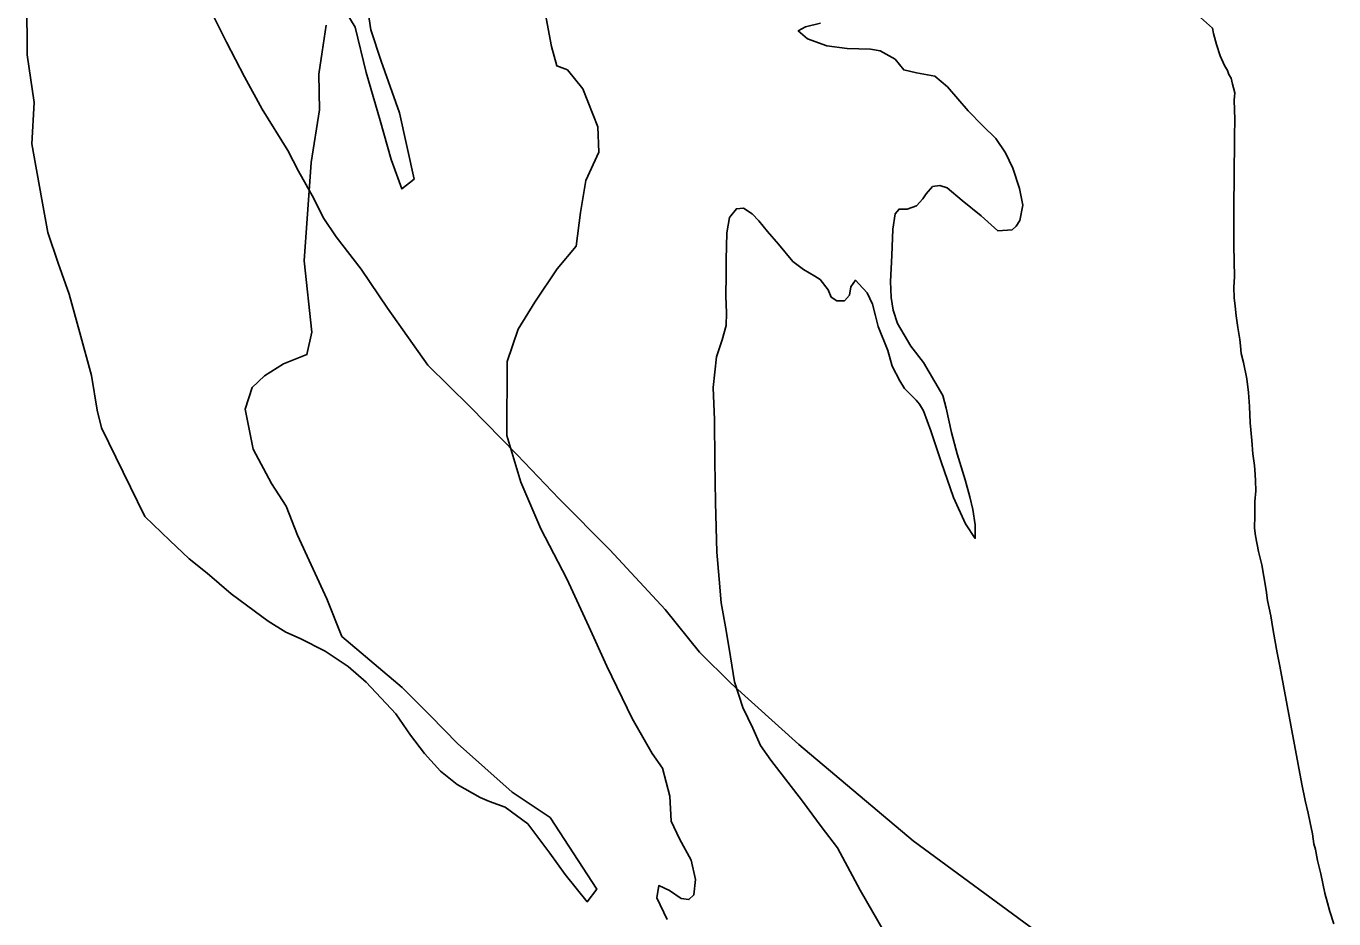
# Model space of a CAD drawing. Extents: x -939622 to -934245, y 1383184 to 1385301.
# Drawn here: x -936326.22 to -936318.53, y 1384603.71 to 1384608.96 of the extents above; entities that cross this region are included whole.
import ezdxf

# ---------------------------------------------------------------- set-up
doc = ezdxf.new("R2010")
doc.units = 0
doc.layers.add('Level 2', color=7, linetype='Continuous')
doc.layers.add('Level 9', color=7, linetype='Continuous')

msp = doc.modelspace()

# ---------------------------------------------------------------- linework, layer by layer
at = {"layer": 'Level 2'}
msp.add_lwpolyline([(-936325.1243, 1384609.0324), (-936325.0424, 1384608.8679), (-936324.9363, 1384608.6647), (-936324.8333, 1384608.4734), (-936324.6821, 1384608.2314), (-936324.6184, 1384608.1088), (-936324.5276, 1384607.9474), (-936324.473, 1384607.8368), (-936324.3974, 1384607.7233), (-936324.2495, 1384607.5323), (-936324.0954, 1384607.3024), (-936323.8568, 1384606.968), (-936323.6098, 1384606.7237), (-936323.3326, 1384606.4405), (-936323.0855, 1384606.1812), (-936322.7873, 1384605.8802), (-936322.4618, 1384605.5285), (-936322.2596, 1384605.2778), (-936322.0729, 1384605.0931), (-936321.6755, 1384604.7358), (-936321.0014, 1384604.1674), (-936319.507, 1384603.0705)], dxfattribs=at)
msp.add_lwpolyline([(-936325.1243, 1384609.0324), (-936325.0424, 1384608.8679), (-936324.9363, 1384608.6647), (-936324.8333, 1384608.4734), (-936324.6821, 1384608.2314), (-936324.6184, 1384608.1088), (-936324.5276, 1384607.9474), (-936324.473, 1384607.8368), (-936324.3974, 1384607.7233), (-936324.2495, 1384607.5323), (-936324.0954, 1384607.3024), (-936323.8568, 1384606.968), (-936323.6098, 1384606.7237), (-936323.3326, 1384606.4405), (-936323.0855, 1384606.1812), (-936322.7873, 1384605.8802), (-936322.4618, 1384605.5285), (-936322.2596, 1384605.2778), (-936322.0729, 1384605.0931), (-936321.6755, 1384604.7358), (-936321.0014, 1384604.1674), (-936319.507, 1384603.0705)], dxfattribs=at)
at = {"layer": 'Level 9'}
for points in [[(-936326.2213, 1384609.7569), (-936326.2148, 1384608.794), (-936326.1741, 1384608.5122), (-936326.1874, 1384608.2691), (-936326.1283, 1384607.9425), (-936326.0941, 1384607.7478), (-936326.0331, 1384607.5682), (-936325.969, 1384607.3856), (-936325.9047, 1384607.1581), (-936325.8371, 1384606.9065), (-936325.8029, 1384606.7028), (-936325.7782, 1384606.5979), (-936325.5234, 1384606.0776), (-936325.3758, 1384605.9346), (-936325.2614, 1384605.8274), (-936325.1561, 1384605.7441), (-936325.0147, 1384605.6221), (-936324.8793, 1384605.521), (-936324.7982, 1384605.4616), (-936324.693, 1384605.3963), (-936324.609, 1384605.3579), (-936324.4618, 1384605.2839), (-936324.3266, 1384605.1948), (-936324.2213, 1384605.1025), (-936324.0465, 1384604.9147), (-936323.9588, 1384604.7893), (-936323.8773, 1384604.6818), (-936323.7839, 1384604.5775), (-936323.6846, 1384604.5001), (-936323.5495, 1384604.4231), (-936323.4954, 1384604.3994), (-936323.4025, 1384604.3671), (-936323.2702, 1384604.269), (-936323.1403, 1384604.0958), (-936323.0497, 1384603.9704), (-936322.92, 1384603.8093), (-936322.8636, 1384603.8847), (-936323.1387, 1384604.3058), (-936323.3612, 1384604.4543), (-936323.6832, 1384604.7401), (-936323.8429, 1384604.9041), (-936324.0086, 1384605.0709), (-936324.3637, 1384605.3715), (-936324.4519, 1384605.5929), (-936324.625, 1384605.9668), (-936324.692, 1384606.1373), (-936324.7767, 1384606.2717), (-936324.8857, 1384606.472), (-936324.9322, 1384606.7087), (-936324.8911, 1384606.835), (-936324.8198, 1384606.9044), (-936324.7066, 1384606.9742), (-936324.5693, 1384607.0291), (-936324.5403, 1384607.1613), (-936324.585, 1384607.581), (-936324.544, 1384608.1603), (-936324.4952, 1384608.4697), (-936324.4996, 1384608.6796), (-936324.4795, 1384608.8118), (-936324.4566, 1384608.9679)], [(-936326.2213, 1384609.7569), (-936326.2148, 1384608.794), (-936326.1741, 1384608.5122), (-936326.1874, 1384608.2691), (-936326.1283, 1384607.9425), (-936326.0941, 1384607.7478), (-936326.0331, 1384607.5682), (-936325.969, 1384607.3856), (-936325.9047, 1384607.1581), (-936325.8371, 1384606.9065), (-936325.8029, 1384606.7028), (-936325.7782, 1384606.5979), (-936325.5234, 1384606.0776), (-936325.3758, 1384605.9346), (-936325.2614, 1384605.8274), (-936325.1561, 1384605.7441), (-936325.0147, 1384605.6221), (-936324.8793, 1384605.521), (-936324.7982, 1384605.4616), (-936324.693, 1384605.3963), (-936324.609, 1384605.3579), (-936324.4618, 1384605.2839), (-936324.3266, 1384605.1948), (-936324.2213, 1384605.1025), (-936324.0465, 1384604.9147), (-936323.9588, 1384604.7893), (-936323.8773, 1384604.6818), (-936323.7839, 1384604.5775), (-936323.6846, 1384604.5001), (-936323.5495, 1384604.4231), (-936323.4954, 1384604.3994), (-936323.4025, 1384604.3671), (-936323.2702, 1384604.269), (-936323.1403, 1384604.0958), (-936323.0497, 1384603.9704), (-936322.92, 1384603.8093), (-936322.8636, 1384603.8847), (-936323.1387, 1384604.3058), (-936323.3612, 1384604.4543), (-936323.6832, 1384604.7401), (-936323.8429, 1384604.9041), (-936324.0086, 1384605.0709), (-936324.3637, 1384605.3715), (-936324.4519, 1384605.5929), (-936324.625, 1384605.9668), (-936324.692, 1384606.1373), (-936324.7767, 1384606.2717), (-936324.8857, 1384606.472), (-936324.9322, 1384606.7087), (-936324.8911, 1384606.835), (-936324.8198, 1384606.9044), (-936324.7066, 1384606.9742), (-936324.5693, 1384607.0291), (-936324.5403, 1384607.1613), (-936324.585, 1384607.581), (-936324.544, 1384608.1603), (-936324.4952, 1384608.4697), (-936324.4996, 1384608.6796), (-936324.4795, 1384608.8118), (-936324.4566, 1384608.9679)], [(-936324.3828, 1384609.1184), (-936324.286, 1384608.9571), (-936324.2214, 1384608.6905), (-936324.1387, 1384608.4061), (-936324.0743, 1384608.1785), (-936324.0103, 1384608.0049), (-936323.9389, 1384608.0624), (-936324.0253, 1384608.4519), (-936324.1321, 1384608.7571), (-936324.1931, 1384608.9397), (-936324.2339, 1384609.2154)], [(-936324.3828, 1384609.1184), (-936324.286, 1384608.9571), (-936324.2214, 1384608.6905), (-936324.1387, 1384608.4061), (-936324.0743, 1384608.1785), (-936324.0103, 1384608.0049), (-936323.9389, 1384608.0624), (-936324.0253, 1384608.4519), (-936324.1321, 1384608.7571), (-936324.1931, 1384608.9397), (-936324.2339, 1384609.2154)], [(-936323.1799, 1384609.1026), (-936323.1303, 1384608.8419), (-936323.0996, 1384608.7281), (-936323.0366, 1384608.7046), (-936322.9461, 1384608.5942), (-936322.8578, 1384608.3698), (-936322.8508, 1384608.2198)], [(-936323.1799, 1384609.1026), (-936323.1303, 1384608.8419), (-936323.0996, 1384608.7281), (-936323.0366, 1384608.7046), (-936322.9461, 1384608.5942), (-936322.8578, 1384608.3698), (-936322.8508, 1384608.2198)], [(-936319.2408, 1384608.9508), (-936319.3115, 1384609.0139)], [(-936319.2408, 1384608.9508), (-936319.3115, 1384609.0139)], [(-936321.5469, 1384608.9804), (-936321.6365, 1384608.9587), (-936321.6783, 1384608.9344), (-936321.6241, 1384608.8868), (-936321.51, 1384608.8456), (-936321.3902, 1384608.8314), (-936321.2525, 1384608.8264), (-936321.1956, 1384608.8178), (-936321.1085, 1384608.7674), (-936321.0572, 1384608.7047), (-936320.9822, 1384608.6872), (-936320.8743, 1384608.667), (-936320.7991, 1384608.6045), (-936320.6784, 1384608.4643), (-936320.594, 1384608.3779), (-936320.5157, 1384608.3004), (-936320.4582, 1384608.2168), (-936320.4157, 1384608.1271), (-936320.376, 1384608.0074), (-936320.3573, 1384607.9085), (-936320.3747, 1384607.8183), (-936320.3954, 1384607.7852), (-936320.4192, 1384607.764), (-936320.5029, 1384607.7574), (-936320.6023, 1384607.8468), (-936320.7137, 1384607.936), (-936320.801, 1384608.0104), (-936320.846, 1384608.0251), (-936320.8878, 1384608.0188), (-936320.9264, 1384607.9765), (-936320.9442, 1384607.9464), (-936320.9828, 1384607.9041), (-936321.0365, 1384607.8858), (-936321.0844, 1384607.8854), (-936321.1082, 1384607.8583), (-936321.1225, 1384607.7682), (-936321.1274, 1384607.6121), (-936321.1353, 1384607.459), (-936321.1317, 1384607.366), (-936321.1192, 1384607.2911), (-936321.0947, 1384607.2133), (-936321.016, 1384607.0788), (-936320.9405, 1384606.9833), (-936320.8739, 1384606.8698), (-936320.8284, 1384606.7891), (-936320.8069, 1384606.7142), (-936320.776, 1384606.5704), (-936320.7422, 1384606.4446), (-936320.6963, 1384606.2919), (-936320.6687, 1384606.1931), (-936320.6502, 1384606.1182), (-936320.6376, 1384606.0283), (-936320.637, 1384605.9473), (-936320.6945, 1384606.0339), (-936320.7644, 1384606.1894), (-936320.8377, 1384606.399), (-936320.8988, 1384606.5816), (-936320.9415, 1384606.6983), (-936320.9657, 1384606.7371), (-936320.9838, 1384606.761), (-936321.0049, 1384606.7818), (-936321.0531, 1384606.8295), (-936321.0804, 1384606.8743), (-936321.1259, 1384606.961), (-936321.1505, 1384607.0539), (-936321.2083, 1384607.1945), (-936321.2237, 1384607.2574), (-936321.2421, 1384607.3263), (-936321.2725, 1384607.3921), (-936321.3208, 1384607.4457), (-936321.3419, 1384607.4666), (-936321.3685, 1384607.4274), (-936321.3772, 1384607.3793), (-936321.4069, 1384607.3461), (-936321.4518, 1384607.3458), (-936321.4848, 1384607.3666), (-936321.5031, 1384607.4115), (-936321.5484, 1384607.4712), (-936321.5815, 1384607.4919), (-936321.6476, 1384607.5305), (-936321.7108, 1384607.5781), (-936321.7953, 1384607.6795), (-936321.8586, 1384607.754), (-936321.9099, 1384607.8167)], [(-936321.5469, 1384608.9804), (-936321.6365, 1384608.9587), (-936321.6783, 1384608.9344), (-936321.6241, 1384608.8868), (-936321.51, 1384608.8456), (-936321.3902, 1384608.8314), (-936321.2525, 1384608.8264), (-936321.1956, 1384608.8178), (-936321.1085, 1384608.7674), (-936321.0572, 1384608.7047), (-936320.9822, 1384608.6872), (-936320.8743, 1384608.667), (-936320.7991, 1384608.6045), (-936320.6784, 1384608.4643), (-936320.594, 1384608.3779), (-936320.5157, 1384608.3004), (-936320.4582, 1384608.2168), (-936320.4157, 1384608.1271), (-936320.376, 1384608.0074), (-936320.3573, 1384607.9085), (-936320.3747, 1384607.8183), (-936320.3954, 1384607.7852), (-936320.4192, 1384607.764), (-936320.5029, 1384607.7574), (-936320.6023, 1384607.8468), (-936320.7137, 1384607.936), (-936320.801, 1384608.0104), (-936320.846, 1384608.0251), (-936320.8878, 1384608.0188), (-936320.9264, 1384607.9765), (-936320.9442, 1384607.9464), (-936320.9828, 1384607.9041), (-936321.0365, 1384607.8858), (-936321.0844, 1384607.8854), (-936321.1082, 1384607.8583), (-936321.1225, 1384607.7682), (-936321.1274, 1384607.6121), (-936321.1353, 1384607.459), (-936321.1317, 1384607.366), (-936321.1192, 1384607.2911), (-936321.0947, 1384607.2133), (-936321.016, 1384607.0788), (-936320.9405, 1384606.9833), (-936320.8739, 1384606.8698), (-936320.8284, 1384606.7891), (-936320.8069, 1384606.7142), (-936320.776, 1384606.5704), (-936320.7422, 1384606.4446), (-936320.6963, 1384606.2919), (-936320.6687, 1384606.1931), (-936320.6502, 1384606.1182), (-936320.6376, 1384606.0283), (-936320.637, 1384605.9473), (-936320.6945, 1384606.0339), (-936320.7644, 1384606.1894), (-936320.8377, 1384606.399), (-936320.8988, 1384606.5816), (-936320.9415, 1384606.6983), (-936320.9657, 1384606.7371), (-936320.9838, 1384606.761), (-936321.0049, 1384606.7818), (-936321.0531, 1384606.8295), (-936321.0804, 1384606.8743), (-936321.1259, 1384606.961), (-936321.1505, 1384607.0539), (-936321.2083, 1384607.1945), (-936321.2237, 1384607.2574), (-936321.2421, 1384607.3263), (-936321.2725, 1384607.3921), (-936321.3208, 1384607.4457), (-936321.3419, 1384607.4666), (-936321.3685, 1384607.4274), (-936321.3772, 1384607.3793), (-936321.4069, 1384607.3461), (-936321.4518, 1384607.3458), (-936321.4848, 1384607.3666), (-936321.5031, 1384607.4115), (-936321.5484, 1384607.4712), (-936321.5815, 1384607.4919), (-936321.6476, 1384607.5305), (-936321.7108, 1384607.5781), (-936321.7953, 1384607.6795), (-936321.8586, 1384607.754), (-936321.9099, 1384607.8167)], [(-936319.2408, 1384608.9508), (-936319.2351, 1384608.9194), (-936319.2167, 1384608.8535), (-936319.1953, 1384608.7877), (-936319.171, 1384608.7309), (-936319.1528, 1384608.701), (-936319.1437, 1384608.677), (-936319.1316, 1384608.6561), (-936319.1223, 1384608.6202), (-936319.1162, 1384608.5992), (-936319.11, 1384608.5693), (-936319.1127, 1384608.5273), (-936319.109, 1384608.4133), (-936319.1113, 1384608.3143), (-936319.1109, 1384608.2483), (-936319.1131, 1384608.1282), (-936319.1124, 1384608.0322), (-936319.1148, 1384607.9482), (-936319.1143, 1384607.8642), (-936319.116, 1384607.6722), (-936319.1117, 1384607.4862), (-936319.1143, 1384607.4262), (-936319.1139, 1384607.3632), (-936319.1076, 1384607.3153), (-936319.1012, 1384607.2583), (-936319.0918, 1384607.1894), (-936319.0794, 1384607.1175), (-936319.0761, 1384607.0815), (-936319.0728, 1384607.0365), (-936319.0575, 1384606.9826), (-936319.0389, 1384606.8867), (-936319.0294, 1384606.8058), (-936319.0229, 1384606.7248), (-936319.0192, 1384606.6289), (-936319.0095, 1384606.5239), (-936319.003, 1384606.446), (-936318.9936, 1384606.377), (-936318.9902, 1384606.3231), (-936318.987, 1384606.2871), (-936318.9866, 1384606.2271), (-936318.9922, 1384606.1641), (-936318.992, 1384606.1401), (-936318.9916, 1384606.0831), (-936318.9941, 1384606.008), (-936318.9878, 1384605.9631), (-936318.9693, 1384605.8702), (-936318.9508, 1384605.7923), (-936318.9383, 1384605.7234), (-936318.9258, 1384605.6425), (-936318.9165, 1384605.5826), (-936318.8979, 1384605.4927), (-936318.8854, 1384605.4178), (-936318.873, 1384605.3519), (-936318.8605, 1384605.2739), (-936318.845, 1384605.196), (-936318.7147, 1384604.5009), (-936318.6961, 1384604.4051), (-936318.6777, 1384604.3302), (-936318.6653, 1384604.2733), (-936318.6529, 1384604.2103), (-936318.6435, 1384604.1504), (-936318.6343, 1384604.1175), (-936318.6219, 1384604.0516), (-936318.6127, 1384604.0126), (-936318.6035, 1384603.9737), (-936318.5911, 1384603.9168), (-936318.5788, 1384603.8598), (-936318.5634, 1384603.8029), (-936318.5511, 1384603.752), (-936318.5267, 1384603.6802)], [(-936319.2408, 1384608.9508), (-936319.2351, 1384608.9194), (-936319.2167, 1384608.8535), (-936319.1953, 1384608.7877), (-936319.171, 1384608.7309), (-936319.1528, 1384608.701), (-936319.1437, 1384608.677), (-936319.1316, 1384608.6561), (-936319.1223, 1384608.6202), (-936319.1162, 1384608.5992), (-936319.11, 1384608.5693), (-936319.1127, 1384608.5273), (-936319.109, 1384608.4133), (-936319.1113, 1384608.3143), (-936319.1109, 1384608.2483), (-936319.1131, 1384608.1282), (-936319.1124, 1384608.0322), (-936319.1148, 1384607.9482), (-936319.1143, 1384607.8642), (-936319.116, 1384607.6722), (-936319.1117, 1384607.4862), (-936319.1143, 1384607.4262), (-936319.1139, 1384607.3632), (-936319.1076, 1384607.3153), (-936319.1012, 1384607.2583), (-936319.0918, 1384607.1894), (-936319.0794, 1384607.1175), (-936319.0761, 1384607.0815), (-936319.0728, 1384607.0365), (-936319.0575, 1384606.9826), (-936319.0389, 1384606.8867), (-936319.0294, 1384606.8058), (-936319.0229, 1384606.7248), (-936319.0192, 1384606.6289), (-936319.0095, 1384606.5239), (-936319.003, 1384606.446), (-936318.9936, 1384606.377), (-936318.9902, 1384606.3231), (-936318.987, 1384606.2871), (-936318.9866, 1384606.2271), (-936318.9922, 1384606.1641), (-936318.992, 1384606.1401), (-936318.9916, 1384606.0831), (-936318.9941, 1384606.008), (-936318.9878, 1384605.9631), (-936318.9693, 1384605.8702), (-936318.9508, 1384605.7923), (-936318.9383, 1384605.7234), (-936318.9258, 1384605.6425), (-936318.9165, 1384605.5826), (-936318.8979, 1384605.4927), (-936318.8854, 1384605.4178), (-936318.873, 1384605.3519), (-936318.8605, 1384605.2739), (-936318.845, 1384605.196), (-936318.7147, 1384604.5009), (-936318.6961, 1384604.4051), (-936318.6777, 1384604.3302), (-936318.6653, 1384604.2733), (-936318.6529, 1384604.2103), (-936318.6435, 1384604.1504), (-936318.6343, 1384604.1175), (-936318.6219, 1384604.0516), (-936318.6127, 1384604.0126), (-936318.6035, 1384603.9737), (-936318.5911, 1384603.9168), (-936318.5788, 1384603.8598), (-936318.5634, 1384603.8029), (-936318.5511, 1384603.752), (-936318.5267, 1384603.6802)], [(-936322.8508, 1384608.2198), (-936322.9275, 1384608.0543), (-936322.9592, 1384607.8651), (-936322.9848, 1384607.6669), (-936323.0976, 1384607.5342), (-936323.2279, 1384607.3383), (-936323.3256, 1384607.1786), (-936323.3901, 1384606.9892), (-936323.3932, 1384606.5541), (-936323.3106, 1384606.2787), (-936323.192, 1384606.0035), (-936323.0405, 1384605.7105), (-936322.9099, 1384605.4294), (-936322.8036, 1384605.1961), (-936322.6549, 1384604.8881), (-936322.5369, 1384604.6819), (-936322.4764, 1384604.5954), (-936322.4334, 1384604.4306), (-936322.4265, 1384604.2837), (-936322.3779, 1384604.179), (-936322.3082, 1384604.0535), (-936322.2835, 1384603.9397), (-936322.2919, 1384603.8496), (-936322.3216, 1384603.8224), (-936322.3666, 1384603.8281), (-936322.4357, 1384603.8756), (-936322.4987, 1384603.9052), (-936322.5102, 1384603.8331), (-936322.4495, 1384603.7045)], [(-936322.8508, 1384608.2198), (-936322.9275, 1384608.0543), (-936322.9592, 1384607.8651), (-936322.9848, 1384607.6669), (-936323.0976, 1384607.5342), (-936323.2279, 1384607.3383), (-936323.3256, 1384607.1786), (-936323.3901, 1384606.9892), (-936323.3932, 1384606.5541), (-936323.3106, 1384606.2787), (-936323.192, 1384606.0035), (-936323.0405, 1384605.7105), (-936322.9099, 1384605.4294), (-936322.8036, 1384605.1961), (-936322.6549, 1384604.8881), (-936322.5369, 1384604.6819), (-936322.4764, 1384604.5954), (-936322.4334, 1384604.4306), (-936322.4265, 1384604.2837), (-936322.3779, 1384604.179), (-936322.3082, 1384604.0535), (-936322.2835, 1384603.9397), (-936322.2919, 1384603.8496), (-936322.3216, 1384603.8224), (-936322.3666, 1384603.8281), (-936322.4357, 1384603.8756), (-936322.4987, 1384603.9052), (-936322.5102, 1384603.8331), (-936322.4495, 1384603.7045)], [(-936321.9099, 1384607.8167), (-936321.9491, 1384607.8584), (-936322.0002, 1384607.8911), (-936322.0421, 1384607.8878), (-936322.0837, 1384607.8365), (-936322.098, 1384607.7464), (-936322.1029, 1384607.5873), (-936322.1023, 1384607.5003), (-936322.1044, 1384607.3743), (-936322.1007, 1384607.2753), (-936322.1032, 1384607.2003), (-936322.1265, 1384607.1161), (-936322.1588, 1384607.0169), (-936322.1785, 1384606.8367), (-936322.1712, 1384606.6447), (-936322.1695, 1384606.4017), (-936322.1648, 1384606.1587), (-936322.1568, 1384605.8678), (-936322.1437, 1384605.7088), (-936322.1308, 1384605.5679), (-936322.1027, 1384605.4061), (-936322.0777, 1384605.2502), (-936322.0527, 1384605.1034), (-936322.0038, 1384604.9537), (-936321.9461, 1384604.8311), (-936321.9005, 1384604.7294), (-936321.8401, 1384604.6428), (-936321.6528, 1384604.4011), (-936321.5441, 1384604.2518), (-936321.4474, 1384604.1265), (-936321.314, 1384603.8784), (-936321.1717, 1384603.6333)], [(-936321.9099, 1384607.8167), (-936321.9491, 1384607.8584), (-936322.0002, 1384607.8911), (-936322.0421, 1384607.8878), (-936322.0837, 1384607.8365), (-936322.098, 1384607.7464), (-936322.1029, 1384607.5873), (-936322.1023, 1384607.5003), (-936322.1044, 1384607.3743), (-936322.1007, 1384607.2753), (-936322.1032, 1384607.2003), (-936322.1265, 1384607.1161), (-936322.1588, 1384607.0169), (-936322.1785, 1384606.8367), (-936322.1712, 1384606.6447), (-936322.1695, 1384606.4017), (-936322.1648, 1384606.1587), (-936322.1568, 1384605.8678), (-936322.1437, 1384605.7088), (-936322.1308, 1384605.5679), (-936322.1027, 1384605.4061), (-936322.0777, 1384605.2502), (-936322.0527, 1384605.1034), (-936322.0038, 1384604.9537), (-936321.9461, 1384604.8311), (-936321.9005, 1384604.7294), (-936321.8401, 1384604.6428), (-936321.6528, 1384604.4011), (-936321.5441, 1384604.2518), (-936321.4474, 1384604.1265), (-936321.314, 1384603.8784), (-936321.1717, 1384603.6333)]]:
    msp.add_lwpolyline(points, dxfattribs=at)

doc.saveas('drawing.dxf')
